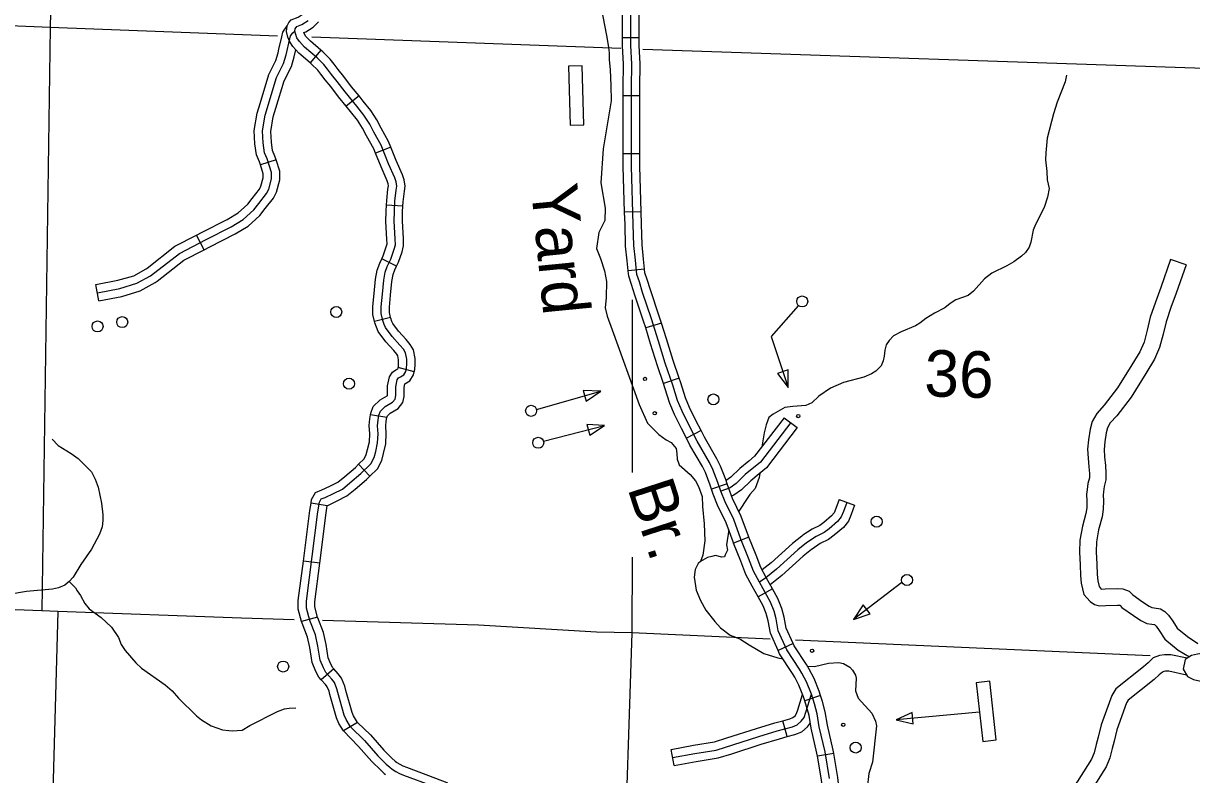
# Model space of a CAD drawing. Extents: x 653372 to 905732, y 627442 to 787275.
# Drawn here: x 864892 to 875460, y 670465 to 677257 of the extents above; entities that cross this region are included whole.
import ezdxf

# ---------------------------------------------------------------- set-up
doc = ezdxf.new("R2010")
doc.units = 0
for name, color, linetype in [('Level 32', 7, 'Continuous'), ('Level 35', 7, 'Continuous'), ('Level 4', 7, 'Continuous'), ('Level 45', 7, 'Continuous'), ('Level 46', 7, 'Continuous'), ('Level 5', 7, 'Continuous'), ('Level 56', 7, 'Continuous'), ('Level 57', 7, 'Continuous')]:
    doc.layers.add(name, color=color, linetype=linetype)

msp = doc.modelspace()

# ---------------------------------------------------------------- linework, layer by layer
at = {"layer": 'Level 32'}
for p, q in [((870462, 677128), (870313, 677128)), ((867583, 677015), (867486, 676902)), ((867928, 676602), (867812, 676508)), ((870467, 676603), (870318, 676603)), ((868216, 676139), (868077, 676083)), ((870467, 676077), (870318, 676077)), ((868326, 675606), (868176, 675615)), ((870480, 675554), (870331, 675549)), ((868268, 675062), (868134, 675128)), ((870512, 675035), (870363, 675019)), ((868213, 674598), (868068, 674563)), ((870664, 674548), (870522, 674503)), ((868427, 674106), (868283, 674146)), ((870824, 674049), (870683, 674001)), ((868180, 673693), (868033, 673717)), ((871022, 673576), (870890, 673507)), ((868027, 673163), (867924, 673271)), ((871258, 673095), (871116, 673046)), ((867641, 672896), (867494, 672919)), ((871455, 672613), (871317, 672557)), ((867573, 672377), (867425, 672396)), ((871669, 672144), (871539, 672071)), ((867553, 671887), (867409, 671848)), ((871855, 671649), (871719, 671588)), ((867699, 671421), (867586, 671323)), ((872103, 671179), (871961, 671133)), ((867914, 670937), (867787, 670859)), ((872222, 670656), (872075, 670631))]:
    msp.add_line(p, q, dxfattribs=at)
for points in [[(870313, 677128), (870312, 677437), (870291, 677645)], [(870462, 677128), (870462, 677445), (870439, 677660)], [(870393, 676678), (870395, 676890), (870388, 677057), (870387, 677441)], [(867486, 676902), (867384, 676989), (867330, 677048), (867301, 677091), (867284, 677134), (867273, 677184), (867279, 677235), (867294, 677264), (867315, 677289), (867377, 677314), (867422, 677343), (867462, 677380)], [(867680, 676794), (867643, 676843), (867611, 676885), (867549, 676945), (867436, 677042), (867389, 677094), (867367, 677126), (867356, 677156), (867348, 677188), (867351, 677208), (867365, 677228), (867412, 677248), (867467, 677284)], [(867583, 677015), (867488, 677096), (867448, 677140), (867434, 677161), (867429, 677174), (867446, 677181), (867513, 677224), (867563, 677270)], [(870318, 676603), (870318, 676679), (870320, 676889), (870313, 677055), (870313, 677128)], [(870467, 676603), (870467, 676678), (870470, 676891), (870462, 677058), (870462, 677128)], [(867928, 676602), (867860, 676684), (867790, 676778), (867739, 676840), (867702, 676889), (867667, 676935), (867600, 677000), (867583, 677015)], [(867812, 676508), (867743, 676592), (867673, 676686), (867622, 676748), (867584, 676798), (867555, 676835), (867499, 676890), (867486, 676902)], [(867682, 671327), (867628, 671389), (867606, 671430), (867577, 671499), (867557, 671627), (867534, 671729), (867484, 671858), (867454, 671971), (867454, 672033), (867557, 672842), (867571, 672929), (867586, 672957), (867622, 672971), (867696, 673006), (867778, 673047), (867846, 673102), (867945, 673187), (868035, 673274), (868064, 673331), (868079, 673386), (868096, 673465), (868100, 673547), (868095, 673618), (868101, 673672), (868108, 673714), (868121, 673750), (868164, 673792), (868232, 673832), (868256, 673860), (868262, 673892), (868262, 673972), (868274, 674033), (868286, 674051), (868302, 674061), (868333, 674080), (868351, 674110), (868359, 674140), (868360, 674176), (868361, 674222), (868350, 674278), (868330, 674311), (868298, 674349), (868228, 674425), (868167, 674507), (868156, 674536), (868143, 674572), (868128, 674634), (868128, 674694), (868140, 674808), (868152, 674934), (868164, 675007), (868183, 675060), (868216, 675126), (868246, 675215), (868257, 675254), (868256, 675310), (868247, 675468), (868248, 675555), (868253, 675650), (868264, 675749), (868270, 675786), (868265, 675825), (868252, 675861), (868196, 675988), (868128, 676156), (868061, 676275), (868026, 676347), (867973, 676426), (867908, 676508), (867802, 676638), (867731, 676732), (867680, 676794)], [(872185, 670428), (872144, 670672), (872092, 670898), (872073, 671015), (872049, 671104), (872020, 671193), (871976, 671304), (871934, 671383), (871913, 671419), (871799, 671593), (871721, 671765), (871701, 671873), (871683, 671943), (871651, 672024), (871550, 672205), (871496, 672305), (871451, 672421), (871382, 672595), (871318, 672771), (871239, 672932), (871202, 673027), (871175, 673106), (871130, 673224), (871100, 673286), (870987, 673480), (870912, 673627), (870851, 673752), (870810, 673846), (870767, 673985), (870699, 674185), (870638, 674383), (870573, 674587), (870493, 674824), (870464, 674919), (870442, 674986), (870428, 675117), (870414, 675249), (870409, 675440), (870393, 675964), (870393, 676678)], [(868216, 676139), (868196, 676188), (868127, 676310), (868090, 676384), (868034, 676469), (867967, 676554), (867928, 676602)], [(870318, 676077), (870318, 676603)], [(870467, 676077), (870467, 676603)], [(868077, 676083), (868061, 676123), (867995, 676240), (867961, 676310), (867913, 676382), (867850, 676461), (867812, 676508)], [(868326, 675606), (868328, 675644), (868339, 675739), (868345, 675785), (868338, 675843), (868322, 675889), (868265, 676017), (868216, 676139)], [(868176, 675615), (868179, 675656), (868190, 675758), (868194, 675787), (868192, 675808), (868183, 675833), (868127, 675959), (868077, 676083)], [(870331, 675549), (870318, 675963), (870318, 676077)], [(870480, 675554), (870467, 675966), (870467, 676077)], [(868134, 675128), (868147, 675154), (868175, 675237), (868182, 675264), (868181, 675307), (868172, 675466), (868173, 675558), (868176, 675615)], [(868268, 675062), (868285, 675097), (868318, 675193), (868332, 675245), (868331, 675313), (868321, 675469), (868322, 675553), (868326, 675606)], [(870363, 675019), (870354, 675109), (870339, 675244), (870335, 675438), (870331, 675549)], [(870512, 675035), (870502, 675125), (870488, 675254), (870484, 675442), (870480, 675554)], [(868068, 674563), (868053, 674625), (868054, 674698), (868066, 674815), (868078, 674943), (868091, 675026), (868115, 675089), (868134, 675128)], [(868213, 674598), (868203, 674643), (868203, 674690), (868214, 674801), (868226, 674924), (868236, 674988), (868252, 675030), (868268, 675062)], [(870522, 674503), (870502, 674564), (870422, 674801), (870392, 674896), (870369, 674971), (870363, 675019)], [(870664, 674548), (870644, 674610), (870564, 674847), (870535, 674941), (870515, 675002), (870512, 675035)], [(868283, 674146), (868285, 674151), (868285, 674178), (868286, 674216), (868280, 674250), (868270, 674267), (868242, 674300), (868170, 674377), (868101, 674470), (868086, 674510), (868071, 674551), (868068, 674563)], [(868427, 674106), (868433, 674128), (868435, 674174), (868436, 674228), (868421, 674305), (868391, 674354), (868354, 674398), (868285, 674473), (868233, 674543), (868226, 674562), (868215, 674593), (868213, 674598)], [(870683, 674001), (870628, 674162), (870566, 674361), (870522, 674503)], [(870824, 674049), (870770, 674208), (870709, 674406), (870664, 674548)], [(868033, 673717), (868035, 673733), (868057, 673792), (868119, 673852), (868183, 673889), (868186, 673893), (868187, 673900), (868187, 673979), (868204, 674062), (868232, 674104), (868262, 674124), (868278, 674134), (868281, 674139), (868283, 674146)], [(868180, 673693), (868180, 673695), (868185, 673708), (868210, 673732), (868282, 673774), (868325, 673828), (868337, 673885), (868336, 673964), (868344, 673999), (868388, 674025), (868420, 674080), (868427, 674106)], [(871022, 673576), (870979, 673661), (870918, 673783), (870880, 673871), (870838, 674008), (870824, 674049)], [(870890, 673507), (870845, 673594), (870783, 673720), (870739, 673820), (870696, 673962), (870683, 674001)], [(867924, 673271), (867975, 673319), (867994, 673358), (868006, 673404), (868022, 673475), (868025, 673546), (868020, 673620), (868027, 673682), (868033, 673717)], [(868027, 673163), (868096, 673229), (868135, 673304), (868151, 673369), (868171, 673455), (868175, 673548), (868170, 673617), (868175, 673662), (868180, 673693)], [(871116, 673046), (871104, 673081), (871062, 673195), (871034, 673251), (870922, 673445), (870890, 673507)], [(871258, 673095), (871245, 673132), (871199, 673254), (871166, 673321), (871053, 673516), (871022, 673576)], [(867494, 672919), (867499, 672953), (867533, 673016), (867593, 673039), (867663, 673073), (867737, 673110), (867799, 673160), (867895, 673243), (867924, 673271)], [(867641, 672896), (867642, 672898), (867652, 672902), (867729, 672939), (867818, 672984), (867894, 673045), (867995, 673132), (868027, 673163)], [(871455, 672613), (871452, 672622), (871386, 672800), (871308, 672962), (871272, 673053), (871258, 673095)], [(871317, 672557), (871312, 672568), (871249, 672742), (871171, 672902), (871132, 673001), (871116, 673046)], [(867425, 672396), (867483, 672852), (867494, 672919)], [(867573, 672377), (867631, 672831), (867641, 672896)], [(871539, 672071), (871484, 672170), (871428, 672274), (871382, 672394), (871317, 672557)], [(871669, 672144), (871615, 672241), (871564, 672337), (871521, 672449), (871455, 672613)], [(867409, 671848), (867379, 671961), (867379, 672038), (867425, 672396)], [(867553, 671887), (867528, 671981), (867528, 672028), (867573, 672377)], [(871855, 671649), (871793, 671788), (871774, 671889), (871754, 671967), (871718, 672056), (871669, 672144)], [(871719, 671588), (871649, 671743), (871628, 671856), (871612, 671920), (871583, 671992), (871539, 672071)], [(867586, 671323), (867566, 671347), (867539, 671398), (867504, 671478), (867484, 671614), (867463, 671707), (867413, 671835), (867409, 671848)], [(867699, 671421), (867690, 671431), (867674, 671462), (867649, 671520), (867631, 671641), (867606, 671751), (867555, 671882), (867553, 671887)], [(872103, 671179), (872090, 671218), (872044, 671335), (872000, 671419), (871976, 671459), (871864, 671629), (871855, 671649)], [(871961, 671133), (871949, 671167), (871908, 671272), (871869, 671346), (871850, 671379), (871733, 671557), (871719, 671588)], [(867914, 670937), (867878, 670996), (867865, 671027), (867810, 671226), (867799, 671265), (867771, 671336), (867739, 671375), (867699, 671421)], [(867787, 670859), (867745, 670928), (867724, 670978), (867665, 671188), (867657, 671218), (867641, 671259), (867625, 671279), (867586, 671323)], [(867851, 670898), (867811, 670962), (867794, 671002), (867737, 671207), (867728, 671241), (867706, 671297), (867682, 671327)], [(872222, 670656), (872217, 670687), (872165, 670912), (872146, 671031), (872120, 671125), (872103, 671179)], [(872075, 670631), (872070, 670658), (872019, 670884), (872000, 670999), (871977, 671082), (871961, 671133)], [(872295, 670132), (872282, 670248), (872259, 670439), (872222, 670656)], [(872146, 670115), (872133, 670231), (872112, 670417), (872075, 670631)]]:
    msp.add_lwpolyline(points, dxfattribs=at)
at = {"layer": 'Level 35'}
for points in [[(870081, 677588), (870166, 677149), (870175, 677097), (870184, 677038), (870190, 676991), (870191, 676930), (870199, 676837), (870205, 676696), (870210, 676556), (870137, 676123), (870115, 675816), (870156, 675586), (870153, 675475), (870096, 675367), (870077, 675223), (870112, 675131), (870149, 675019), (870168, 674924), (870164, 674780), (870155, 674684), (870173, 674609), (870218, 674485), (870462, 673812), (870539, 673642), (870639, 673541), (870706, 673491), (870751, 673468), (870798, 673412), (870803, 673369), (870805, 673317), (870823, 673265), (870923, 673179), (870973, 673120), (870999, 673069), (871033, 672979), (871034, 672888), (871050, 672732), (871055, 672579), (871038, 672448), (871017, 672392), (870997, 672373), (870968, 672318), (870961, 672250), (870979, 672132), (871018, 672038), (871065, 671951), (871147, 671850), (871197, 671792), (871285, 671725), (871372, 671692), (871457, 671639), (871590, 671561), (871717, 671520), (871764, 671511)], [(874328, 676789), (874317, 676729), (874244, 676544), (874209, 676438), (874154, 676220), (874140, 676086), (874138, 676024), (874149, 675917), (874152, 675842), (874170, 675763), (874156, 675687), (874127, 675593), (874047, 675439), (874027, 675389), (874004, 675280), (873989, 675234), (873956, 675187), (873922, 675151), (873852, 675100), (873788, 675064), (873653, 674999), (873585, 674949), (873487, 674835), (873439, 674798), (873327, 674757), (873276, 674725), (873228, 674685), (873133, 674638), (873056, 674590), (873002, 674546), (872961, 674522), (872833, 674468), (872763, 674431), (872724, 674391), (872698, 674351), (872685, 674304), (872679, 674248), (872670, 674206), (872651, 674161), (872603, 674113), (872565, 674088), (872495, 674059), (872310, 674010), (872193, 673960), (872089, 673886), (872023, 673825), (871970, 673802), (871851, 673792), (871779, 673784), (871674, 673724), (871636, 673693), (871611, 673627), (871593, 673556), (871573, 673429)], [(865151, 673497), (865206, 673440), (865324, 673369), (865389, 673322), (865507, 673201), (865540, 673135), (865568, 673063), (865599, 672918), (865611, 672815), (865610, 672763), (865604, 672706), (865582, 672639), (865508, 672503), (865413, 672363), (865343, 672250), (865307, 672211), (865266, 672177), (865211, 672152), (865155, 672141), (864920, 672120), (864759, 672093)], [(871553, 673188), (871548, 673151), (871512, 673053), (871462, 672998), (871445, 672971), (871364, 672846)], [(871272, 672678), (871251, 672543), (871260, 672495), (871241, 672451), (871233, 672433), (871209, 672430), (871152, 672446)], [(871152, 672446), (871119, 672436), (871079, 672427), (871017, 672392)], [(865307, 672211), (865363, 672152), (865378, 672125), (865408, 672085), (865447, 672012), (865488, 671964), (865595, 671884), (865690, 671799), (865751, 671704), (865778, 671642), (865812, 671588), (865910, 671474), (865960, 671426), (866174, 671276), (866239, 671221), (866296, 671156), (866459, 670997), (866502, 670960), (866590, 670907), (866692, 670871), (866752, 670863), (866782, 670861), (866872, 670868), (866939, 670910), (867190, 671035), (867255, 671058), (867297, 671065), (867358, 671067)], [(871986, 671445), (872049, 671442)], [(872049, 671442), (872176, 671472), (872267, 671478), (872311, 671468), (872369, 671437), (872392, 671409), (872419, 671364), (872425, 671337), (872420, 671222), (872444, 671156), (872567, 671019), (872601, 670947), (872608, 670905), (872572, 670577), (872540, 670474), (872524, 670343)]]:
    msp.add_lwpolyline(points, dxfattribs=at)
at = {"layer": 'Level 4'}
for points in [[(867343, 671864), (866866, 671878), (865203, 671940), (865058, 671945), (859923, 672137), (859853, 672139)], [(871647, 671690), (870397, 671746), (870077, 671753), (869010, 671816), (867599, 671857)], [(875086, 671538), (871876, 671680)]]:
    msp.add_lwpolyline(points, dxfattribs=at)
at = {"layer": 'Level 45'}
for p, q in [((867178, 676023), (867036, 675977)), ((866527, 675210), (866458, 675343)), ((865576, 674749), (865548, 674896)), ((871773, 673692), (871892, 673602)), ((872270, 672952), (872410, 672900)), ((871800, 670808), (871762, 670952)), ((870779, 670546), (870751, 670692))]:
    msp.add_line(p, q, dxfattribs=at)
for points in [[(867204, 677023), (867229, 677137), (867240, 677179), (867279, 677235)], [(865562, 674822), (865764, 674861), (865919, 674907), (866043, 674975), (866303, 675178), (866544, 675303), (866772, 675418), (866880, 675484), (866976, 675570), (867021, 675628), (867091, 675718), (867111, 675757), (867137, 675852), (867137, 675910), (867097, 676032), (867073, 676087), (867062, 676176), (867055, 676285), (867080, 676428), (867182, 676767), (867246, 676895), (867269, 676973), (867301, 677119), (867308, 677145), (867329, 677172), (867348, 677188)], [(867034, 676534), (867113, 676794), (867177, 676923), (867197, 676991), (867204, 677023)], [(867177, 676491), (867252, 676739), (867316, 676868), (867342, 676954), (867356, 677019)], [(867036, 675977), (867027, 676006), (867001, 676068), (866987, 676168), (866980, 676289), (867007, 676446), (867034, 676534)], [(867178, 676023), (867167, 676058), (867146, 676107), (867136, 676183), (867130, 676281), (867152, 676411), (867177, 676491)], [(866893, 675597), (866921, 675622), (866962, 675674), (867028, 675759), (867041, 675784), (867062, 675861), (867062, 675898), (867036, 675977)], [(866994, 675486), (867030, 675519), (867079, 675582), (867155, 675678), (867181, 675730), (867212, 675842), (867211, 675922), (867178, 676023)], [(866458, 675343), (866510, 675370), (866736, 675483), (866835, 675544), (866893, 675597)], [(866527, 675210), (866578, 675237), (866809, 675353), (866925, 675424), (866994, 675486)], [(866011, 675045), (866263, 675242), (866458, 675343)], [(866103, 674927), (866344, 675115), (866527, 675210)], [(865548, 674896), (865746, 674934), (865890, 674976), (866002, 675038), (866011, 675045)], [(865576, 674749), (865782, 674789), (865948, 674838), (866084, 674913), (866103, 674927)], [(871833, 673647), (871561, 673290), (871422, 673178), (871339, 673098), (871284, 673057), (871202, 673027)], [(871773, 673692), (871507, 673343), (871454, 673300)], [(871892, 673602), (871615, 673238), (871548, 673184)], [(871454, 673300), (871373, 673234), (871291, 673155), (871248, 673123)], [(871548, 673184), (871472, 673122), (871388, 673041), (871320, 672991), (871298, 672983)], [(872340, 672926), (872310, 672844), (872290, 672794), (872257, 672752), (872181, 672687), (872137, 672654), (872063, 672618), (871977, 672561), (871897, 672496), (871704, 672322), (871607, 672244), (871550, 672205)], [(872270, 672952), (872240, 672871), (872225, 672832), (872203, 672804), (872134, 672745), (872097, 672718), (872026, 672683), (871944, 672629)], [(872410, 672900), (872380, 672817), (872356, 672756), (872311, 672700), (872227, 672629), (872176, 672590), (872100, 672553), (872026, 672504)], [(871944, 672629), (871933, 672621), (871849, 672553), (871655, 672379), (871576, 672315)], [(872026, 672504), (872021, 672501), (871946, 672440), (871752, 672265), (871648, 672181)], [(875601, 671566), (875582, 671566), (875513, 671555), (875460, 671542), (875400, 671506), (875382, 671417), (875422, 671352), (875478, 671324), (875780, 671255)], [(870765, 670619), (870966, 670656), (871160, 670687), (871545, 670810), (871711, 670861), (871848, 670897), (871893, 670915), (871928, 670947), (871954, 670982), (871969, 671028), (872020, 671193)], [(871762, 670952), (871825, 670968), (871853, 670980), (871873, 670997), (871887, 671016), (871897, 671050), (871941, 671190)], [(867787, 670859), (867922, 670720), (868045, 670582), (868124, 670504), (868157, 670474), (868169, 670465)], [(867851, 670898), (867977, 670772), (868099, 670634), (868175, 670559), (868206, 670531), (868227, 670513), (868261, 670493), (868294, 670475), (868332, 670461), (868593, 670362), (868695, 670324), (868836, 670267), (868909, 670228), (869024, 670156), (869389, 669905)], [(867914, 670937), (868031, 670823), (868154, 670685), (868226, 670613), (868256, 670587), (868266, 670578)], [(871256, 670796), (871523, 670881), (871691, 670933), (871762, 670952)], [(871800, 670808), (871871, 670826), (871933, 670851), (871984, 670896), (872011, 670933)], [(870751, 670692), (870953, 670730), (871143, 670760), (871256, 670796)], [(871302, 670654), (871567, 670739), (871732, 670789), (871800, 670808)], [(870779, 670546), (870978, 670583), (871177, 670615), (871302, 670654)], [(868266, 670578), (868270, 670574), (868298, 670558), (868325, 670543), (868357, 670532), (868619, 670432), (868722, 670394), (868730, 670391)]]:
    msp.add_lwpolyline(points, dxfattribs=at)
at = {"layer": 'Level 46'}
for points in [[(875410, 675074), (875269, 675123), (875181, 674869), (875132, 674737), (875085, 674601), (875058, 674483), (875029, 674376), (874990, 674288), (874919, 674169), (874790, 673962), (874668, 673805), (874601, 673731), (874561, 673658), (874542, 673588), (874526, 673491), (874519, 673406), (874524, 673326), (874531, 673249), (874536, 673186), (874535, 673148), (874522, 673096), (874516, 673042), (874509, 672999), (874512, 672938), (874511, 672878), (874503, 672826), (874472, 672710), (874449, 672585), (874445, 672476), (874452, 672361), (874456, 672265), (874462, 672195), (874486, 672093), (874543, 672030), (874581, 672003), (874624, 671991), (874684, 671995), (874790, 671996), (874810, 671996), (874812, 671995), (874829, 671977), (874933, 671904), (875001, 671859), (875054, 671832), (875099, 671825), (875124, 671821), (875138, 671808), (875167, 671767), (875217, 671689), (875338, 671591), (875441, 671531)], [(875410, 675074), (875321, 674819), (875273, 674687), (875229, 674560), (875203, 674446), (875170, 674326), (875123, 674220), (875047, 674091), (874912, 673877), (874782, 673710), (874724, 673644), (874700, 673601), (874688, 673556), (874675, 673473), (874668, 673404), (874673, 673338), (874680, 673261), (874685, 673189), (874684, 673129), (874670, 673069), (874664, 673022), (874659, 672991), (874662, 672940), (874660, 672865), (874650, 672796), (874618, 672677), (874598, 672569), (874595, 672478), (874601, 672368), (874605, 672275), (874610, 672218), (874623, 672165), (874643, 672142), (874643, 672142), (874678, 672144), (874791, 672146), (874837, 672144), (874895, 672124), (874928, 672090), (875016, 672027), (875076, 671989), (875101, 671976), (875122, 671972), (875179, 671964), (875217, 671939), (875252, 671905), (875291, 671851), (875330, 671790), (875423, 671714), (875516, 671650)], [(875418, 671517), (875272, 671548), (875213, 671549), (875169, 671542), (875113, 671521), (875066, 671476), (875024, 671438), (874775, 671239), (874737, 671181), (874641, 670914), (874614, 670804), (874597, 670736), (874578, 670662), (874554, 670604), (874519, 670548), (874425, 670398), (874394, 670361), (874362, 670333), (874330, 670308), (874297, 670291), (874259, 670282)], [(875414, 671365), (875254, 671399), (875223, 671400), (875208, 671397), (875195, 671392), (875167, 671366), (875121, 671324), (874887, 671137), (874872, 671114), (874784, 670871), (874759, 670768), (874742, 670700), (874720, 670615), (874687, 670535), (874645, 670469), (874546, 670310), (874501, 670256), (874457, 670218), (874411, 670181), (874349, 670150), (874299, 670138)]]:
    msp.add_lwpolyline(points, dxfattribs=at)
at = {"layer": 'Level 5'}
for points in [[(865195, 679957), (865134, 677219)], [(865134, 677219), (860030, 677431)], [(865134, 677219), (865058, 671945)], [(867191, 677143), (865134, 677219)], [(870297, 677030), (867501, 677132)], [(870494, 677023), (875668, 676849)], [(870399, 674759), (870398, 673197)], [(870398, 672432), (870397, 671746)], [(865203, 671940), (865051, 666397)], [(870397, 671746), (870320, 669451)]]:
    msp.add_lwpolyline(points, dxfattribs=at)
at = {"layer": 'Level 56'}
for points in [[(871902, 674703), (871655, 674427), (871811, 673964)], [(869534, 673767), (870115, 673932)], [(869598, 673479), (870150, 673620)], [(872838, 672201), (872400, 671868)]]:
    msp.add_lwpolyline(points, dxfattribs=at)
for points in [[(871810, 674125), (871714, 674093), (871811, 673964)], [(869955, 673939), (869982, 673842), (870115, 673932)], [(869990, 673631), (870015, 673533), (870150, 673620)], [(872552, 671919), (872490, 672000), (872400, 671868)]]:
    msp.add_lwpolyline(points, close=True, dxfattribs=at)
for centre, radius in [((871937, 674743), 49.8), ((867722, 674648), 49.8), ((865563, 674517), 49.8), ((865786, 674556), 49.8), ((867838, 673999), 49.8), ((870515, 674042), 14.9), ((871134, 673857), 49.8), ((869485, 673754), 49.8), ((870604, 673732), 14.9), ((871901, 673707), 14.9), ((869549, 673465), 49.8), ((872611, 672752), 49.8), ((872885, 672224), 49.8), ((872027, 671585), 14.9), ((867242, 671442), 49.8), ((872421, 670709), 49.8)]:
    msp.add_circle(centre, radius, dxfattribs=at)
at = {"layer": 'Level 57'}
for p, q in [((869948, 676874), (869823, 676871)), ((869823, 676871), (869838, 676336)), ((869962, 676339), (869948, 676874)), ((869838, 676336), (869962, 676339)), ((873633, 671310), (873510, 671296)), ((873510, 671296), (873570, 670764)), ((873693, 670778), (873633, 671310)), ((873570, 670764), (873693, 670778))]:
    msp.add_line(p, q, dxfattribs=at)
msp.add_lwpolyline([(873540, 671030), (872786, 670961)], dxfattribs=at)
msp.add_lwpolyline([(872942, 670924), (872933, 671025), (872786, 670961)], close=True, dxfattribs=at)
msp.add_circle((872309, 670915), 14.9, dxfattribs=at)

# ---------------------------------------------------------------- texts
at = {"layer": 'Level 35'}
for s, rotation, p in [('Yard', 275.5725, (869482, 675789)), ('Br.', 287.9939, (870354, 673057))]:
    msp.add_text(s, height=420.6, rotation=rotation, dxfattribs=at).set_placement(p)
at = {"layer": 'Level 5'}
msp.add_text('36', height=420.6, rotation=358.3518, dxfattribs=at).set_placement((873038, 673886))

doc.saveas('drawing.dxf')
